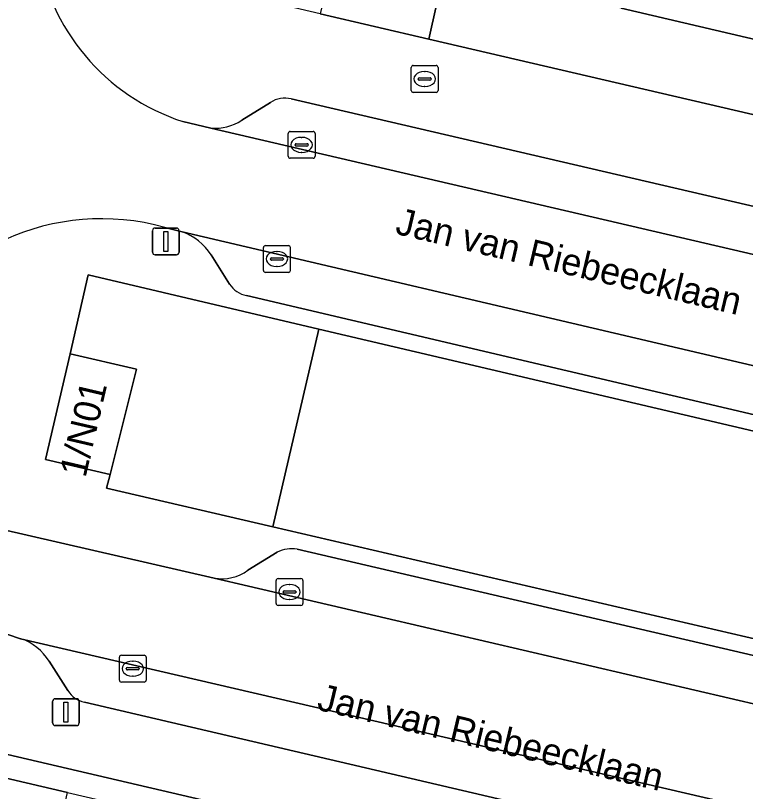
# Model space of a CAD drawing. Extents: x 163683 to 164494, y 382709 to 383872.
# Drawn here: x 163805.73 to 163832.94, y 383339.07 to 383367.98 of the extents above; entities that cross this region are included whole.
import ezdxf

# ---------------------------------------------------------------- set-up
doc = ezdxf.new("R2010")
doc.units = 0
for name, color, linetype in [('IMGEO_Brandkraan', 7, 'Continuous'), ('IMGEO_Erf', 7, 'Continuous'), ('IMGEO_Groenvoorziening', 7, 'Continuous'), ('IMGEO_Kolk', 7, 'Continuous'), ('IMGEO_Lichtmast', 7, 'Continuous'), ('IMGEO_Openbare_ruimte_label', 7, 'Continuous'), ('IMGEO_Pand', 7, 'Continuous'), ('IMGEO_Pand_nummerreeks', 7, 'Continuous'), ('IMGEO_Parkeervlak_open', 7, 'Continuous'), ('IMGEO_Rijbaan_lokaal_open', 7, 'Continuous'), ('IMGEO_Voetpad_open', 7, 'Continuous')]:
    doc.layers.add(name, color=color, linetype=linetype)

msp = doc.modelspace()

# ---------------------------------------------------------------- linework, layer by layer
at = {"layer": 'IMGEO_Brandkraan'}
for p, q in [((163820.558, 383366.114), (163821.41, 383366.114)), ((163820.483, 383365.188), (163820.483, 383366.04)), ((163820.971, 383365.894), (163820.996, 383365.894)), ((163821.484, 383366.04), (163821.484, 383365.188)), ((163820.742, 383365.608), (163820.742, 383365.62)), ((163821.18, 383365.571), (163820.782, 383365.571)), ((163820.785, 383365.657), (163821.183, 383365.657)), ((163821.226, 383365.62), (163821.226, 383365.608)), ((163820.994, 383365.334), (163820.969, 383365.334)), ((163821.41, 383365.114), (163820.558, 383365.114))]:
    msp.add_line(p, q, dxfattribs=at)
for points in [[(163820.558, 383366.114), (163821.41, 383366.114)], [(163820.483, 383365.188), (163820.483, 383366.04)], [(163821.484, 383366.04), (163821.484, 383365.188)], [(163821.41, 383365.114), (163820.558, 383365.114)]]:
    msp.add_lwpolyline(points, dxfattribs=at)
for centre, radius, start, end in [((163820.56, 383366.038), 0.0765, 91.552, 178.448), ((163820.56, 383366.038), 0.0765, 91.552, 178.448), ((163821.408, 383366.038), 0.0765, 1.552, 88.448), ((163821.408, 383366.038), 0.0765, 1.552, 88.448), ((163820.782, 383365.617), 0.0403, 85.8775, 175.7526), ((163820.779, 383365.607), 0.0366, 178.938, 274.7102), ((163821.183, 383365.614), 0.043, 264.8664, 352.4533), ((163821.187, 383365.619), 0.0386, 1.7309, 96.639), ((163820.56, 383365.19), 0.0765, 181.552, 268.448), ((163820.56, 383365.19), 0.0765, 181.552, 268.448), ((163821.408, 383365.19), 0.0765, 271.552, 358.448), ((163821.408, 383365.19), 0.0765, 271.552, 358.448)]:
    msp.add_arc(centre, radius, start, end, dxfattribs=at)
for centre, major_axis, ratio, start_param, end_param in [((163820.97, 383365.614), (-0.387, 0.002), 0.722429, 4.712389, 7.853982), ((163820.995, 383365.614), (-0.39, 0.002), 0.717154, 1.570796, 4.712389)]:
    msp.add_ellipse(centre, major_axis=major_axis, ratio=ratio, start_param=start_param, end_param=end_param, dxfattribs=at)
at = {"layer": 'IMGEO_Erf'}
for points in [[(163834.734, 383366.748), (163828.308, 383368.248), (163821.737, 383369.782), (163821.142, 383367.099), (163840.7, 383362.547), (163841.322, 383365.21)], [(163841.067, 383332.137), (163802.276, 383341.18), (163802.08, 383340.33), (163807.667, 383339.033), (163813.177, 383337.754), (163818.686, 383336.476), (163824.195, 383335.197), (163829.705, 383333.918), (163835.215, 383332.639), (163840.871, 383331.326)]]:
    msp.add_lwpolyline(points, close=True, dxfattribs=at)
at = {"layer": 'IMGEO_Groenvoorziening'}
msp.add_lwpolyline([(163809.12, 383350.367), (163815.33, 383348.924), (163817.041, 383356.294), (163808.443, 383358.311), (163807.767, 383355.375), (163810.242, 383354.796), (163809.257, 383350.879)], close=True, dxfattribs=at)
msp.add_lwpolyline([(163838.301, 383342.67), (163838.98, 383341.581), (163839.226, 383341.272), (163841.46, 383350.565), (163817.041, 383356.294), (163815.33, 383348.924), (163837.765, 383343.713), (163837.618, 383343.12)], dxfattribs=at)
at = {"layer": 'IMGEO_Kolk'}
for p, q in [((163815.896, 383362.732), (163815.896, 383363.584)), ((163815.971, 383363.658), (163816.823, 383363.658)), ((163816.897, 383363.584), (163816.897, 383362.732)), ((163816.155, 383363.152), (163816.155, 383363.164)), ((163816.198, 383363.201), (163816.596, 383363.201)), ((163816.384, 383363.438), (163816.409, 383363.438)), ((163816.639, 383363.164), (163816.639, 383363.152)), ((163816.593, 383363.115), (163816.195, 383363.115)), ((163816.407, 383362.878), (163816.382, 383362.878)), ((163816.823, 383362.658), (163815.971, 383362.658)), ((163815.05, 383359.408), (163815.902, 383359.408)), ((163814.975, 383358.482), (163814.975, 383359.334)), ((163815.463, 383359.188), (163815.488, 383359.188)), ((163815.976, 383359.334), (163815.976, 383358.482)), ((163815.234, 383358.902), (163815.234, 383358.914)), ((163815.672, 383358.865), (163815.274, 383358.865)), ((163815.277, 383358.951), (163815.675, 383358.951)), ((163815.718, 383358.914), (163815.718, 383358.902)), ((163815.486, 383358.628), (163815.461, 383358.628)), ((163815.902, 383358.408), (163815.05, 383358.408)), ((163815.52, 383347.001), (163816.372, 383347.001)), ((163815.445, 383346.075), (163815.445, 383346.927)), ((163815.933, 383346.781), (163815.958, 383346.781)), ((163816.446, 383346.927), (163816.446, 383346.075)), ((163815.704, 383346.495), (163815.704, 383346.507)), ((163816.142, 383346.458), (163815.744, 383346.458)), ((163815.747, 383346.544), (163816.145, 383346.544)), ((163816.188, 383346.507), (163816.188, 383346.495)), ((163815.956, 383346.221), (163815.931, 383346.221)), ((163816.372, 383346.001), (163815.52, 383346.001)), ((163809.678, 383344.144), (163810.53, 383344.144)), ((163809.603, 383343.218), (163809.603, 383344.07)), ((163810.091, 383343.924), (163810.116, 383343.924)), ((163810.604, 383344.07), (163810.604, 383343.218)), ((163809.862, 383343.638), (163809.862, 383343.65)), ((163810.3, 383343.601), (163809.902, 383343.601)), ((163809.905, 383343.687), (163810.303, 383343.687)), ((163810.346, 383343.65), (163810.346, 383343.638)), ((163810.114, 383343.364), (163810.089, 383343.364)), ((163810.53, 383343.144), (163809.678, 383343.144))]:
    msp.add_line(p, q, dxfattribs=at)
for points in [[(163815.896, 383362.732), (163815.896, 383363.584)], [(163815.971, 383363.658), (163816.823, 383363.658)], [(163816.897, 383363.584), (163816.897, 383362.732)], [(163816.823, 383362.658), (163815.971, 383362.658)], [(163815.05, 383359.408), (163815.902, 383359.408)], [(163814.975, 383358.482), (163814.975, 383359.334)], [(163815.976, 383359.334), (163815.976, 383358.482)], [(163815.902, 383358.408), (163815.05, 383358.408)], [(163815.52, 383347.001), (163816.372, 383347.001)], [(163815.445, 383346.075), (163815.445, 383346.927)], [(163816.446, 383346.927), (163816.446, 383346.075)], [(163816.372, 383346.001), (163815.52, 383346.001)], [(163809.678, 383344.144), (163810.53, 383344.144)], [(163809.603, 383343.218), (163809.603, 383344.07)], [(163810.604, 383344.07), (163810.604, 383343.218)], [(163810.53, 383343.144), (163809.678, 383343.144)]]:
    msp.add_lwpolyline(points, dxfattribs=at)
for centre, radius, start, end in [((163815.973, 383363.582), 0.0765, 91.552, 178.448), ((163815.973, 383363.582), 0.0765, 91.552, 178.448), ((163816.821, 383363.582), 0.0765, 1.552, 88.448), ((163816.821, 383363.582), 0.0765, 1.552, 88.448), ((163816.195, 383363.161), 0.0403, 85.8775, 175.7526), ((163816.6, 383363.163), 0.0386, 1.7309, 96.639), ((163816.192, 383363.151), 0.0366, 178.938, 274.7102), ((163816.596, 383363.158), 0.043, 264.8664, 352.4533), ((163815.973, 383362.734), 0.0765, 181.552, 268.448), ((163815.973, 383362.734), 0.0765, 181.552, 268.448), ((163816.821, 383362.734), 0.0765, 271.552, 358.448), ((163816.821, 383362.734), 0.0765, 271.552, 358.448), ((163815.052, 383359.332), 0.0765, 91.552, 178.448), ((163815.052, 383359.332), 0.0765, 91.552, 178.448), ((163815.9, 383359.332), 0.0765, 1.552, 88.448), ((163815.9, 383359.332), 0.0765, 1.552, 88.448), ((163815.274, 383358.911), 0.0403, 85.8775, 175.7526), ((163815.271, 383358.901), 0.0366, 178.938, 274.7102), ((163815.675, 383358.908), 0.043, 264.8664, 352.4533), ((163815.679, 383358.913), 0.0386, 1.7309, 96.639), ((163815.052, 383358.484), 0.0765, 181.552, 268.448), ((163815.052, 383358.484), 0.0765, 181.552, 268.448), ((163815.9, 383358.484), 0.0765, 271.552, 358.448), ((163815.9, 383358.484), 0.0765, 271.552, 358.448), ((163815.522, 383346.925), 0.0765, 91.552, 178.448), ((163815.522, 383346.925), 0.0765, 91.552, 178.448), ((163816.37, 383346.925), 0.0765, 1.552, 88.448), ((163816.37, 383346.925), 0.0765, 1.552, 88.448), ((163815.744, 383346.504), 0.0403, 85.8775, 175.7526), ((163815.741, 383346.494), 0.0366, 178.938, 274.7102), ((163816.145, 383346.501), 0.043, 264.8664, 352.4533), ((163816.149, 383346.506), 0.0386, 1.7309, 96.639), ((163815.522, 383346.077), 0.0765, 181.552, 268.448), ((163815.522, 383346.077), 0.0765, 181.552, 268.448), ((163816.37, 383346.077), 0.0765, 271.552, 358.448), ((163816.37, 383346.077), 0.0765, 271.552, 358.448), ((163809.68, 383344.068), 0.0765, 91.552, 178.448), ((163809.68, 383344.068), 0.0765, 91.552, 178.448), ((163810.528, 383344.068), 0.0765, 1.552, 88.448), ((163810.528, 383344.068), 0.0765, 1.552, 88.448), ((163809.902, 383343.647), 0.0403, 85.8775, 175.7526), ((163809.899, 383343.637), 0.0366, 178.938, 274.7102), ((163810.303, 383343.644), 0.043, 264.8664, 352.4533), ((163810.307, 383343.649), 0.0386, 1.7309, 96.639), ((163809.68, 383343.22), 0.0765, 181.552, 268.448), ((163809.68, 383343.22), 0.0765, 181.552, 268.448), ((163810.528, 383343.22), 0.0765, 271.552, 358.448), ((163810.528, 383343.22), 0.0765, 271.552, 358.448)]:
    msp.add_arc(centre, radius, start, end, dxfattribs=at)
for centre, major_axis, ratio, start_param, end_param in [((163816.383, 383363.158), (-0.387, 0.002), 0.722429, 4.712389, 7.853982), ((163816.408, 383363.158), (-0.39, 0.002), 0.717154, 1.570796, 4.712389), ((163815.462, 383358.908), (-0.387, 0.002), 0.722429, 4.712389, 7.853982), ((163815.487, 383358.908), (-0.39, 0.002), 0.717154, 1.570796, 4.712389), ((163815.932, 383346.501), (-0.387, 0.002), 0.722429, 4.712389, 7.853982), ((163815.957, 383346.501), (-0.39, 0.002), 0.717154, 1.570796, 4.712389), ((163810.09, 383343.644), (-0.387, 0.002), 0.722429, 4.712389, 7.853982), ((163810.115, 383343.644), (-0.39, 0.002), 0.717154, 1.570796, 4.712389)]:
    msp.add_ellipse(centre, major_axis=major_axis, ratio=ratio, start_param=start_param, end_param=end_param, dxfattribs=at)
at = {"layer": 'IMGEO_Lichtmast'}
for p, q in [((163810.938, 383360.06), (163811.728, 383360.06)), ((163811.728, 383360.06), (163810.938, 383360.06)), ((163810.838, 383359.16), (163810.838, 383359.96)), ((163810.838, 383359.96), (163810.838, 383359.16)), ((163811.828, 383359.96), (163811.828, 383359.16)), ((163811.828, 383359.16), (163811.828, 383359.96)), ((163811.728, 383359.06), (163810.938, 383359.06)), ((163810.938, 383359.06), (163811.728, 383359.06)), ((163807.116, 383341.624), (163807.116, 383342.424)), ((163807.116, 383342.424), (163807.116, 383341.624)), ((163807.216, 383342.524), (163808.006, 383342.524)), ((163808.006, 383342.524), (163807.216, 383342.524)), ((163808.106, 383342.424), (163808.106, 383341.624)), ((163808.106, 383341.624), (163808.106, 383342.424)), ((163808.006, 383341.524), (163807.216, 383341.524)), ((163807.216, 383341.524), (163808.006, 383341.524))]:
    msp.add_line(p, q, dxfattribs=at)
for points in [[(163811.258, 383359.935), (163811.408, 383359.935), (163811.408, 383359.185), (163811.258, 383359.185), (163811.258, 383359.935)], [(163807.536, 383342.399), (163807.686, 383342.399), (163807.686, 383341.649), (163807.536, 383341.649), (163807.536, 383342.399)]]:
    msp.add_lwpolyline(points, dxfattribs=at)
for centre, start, end in [((163810.938, 383359.96), 90, 180), ((163810.938, 383359.96), 90, 180), ((163811.728, 383359.96), 0, 90), ((163811.728, 383359.96), 360, 90), ((163810.938, 383359.16), 180, 270), ((163810.938, 383359.16), 180, 270), ((163811.728, 383359.16), 270, 0), ((163811.728, 383359.16), 270, 0), ((163807.216, 383342.424), 90, 180), ((163807.216, 383342.424), 90, 180), ((163808.006, 383342.424), 0, 90), ((163808.006, 383342.424), 360, 90), ((163807.216, 383341.624), 180, 270), ((163807.216, 383341.624), 180, 270), ((163808.006, 383341.624), 270, 0), ((163808.006, 383341.624), 270, 0)]:
    msp.add_arc(centre, 0.1, start, end, dxfattribs=at)
at = {"layer": 'IMGEO_Pand'}
for points in [[(163828.308, 383368.248), (163834.734, 383366.748), (163836.623, 383375.303), (163830.303, 383376.779)], [(163809.257, 383350.879), (163810.242, 383354.796), (163807.767, 383355.375), (163806.849, 383351.442)]]:
    msp.add_lwpolyline(points, close=True, dxfattribs=at)
msp.add_lwpolyline([(163803.009, 383332.361), (163805.962, 383331.676), (163807.667, 383339.033), (163802.08, 383340.33), (163800.475, 383333.419), (163799.506, 383333.644), (163797.076, 383323.181)], dxfattribs=at)
at = {"layer": 'IMGEO_Parkeervlak_open'}
for points in [[(163815.239, 383364.737), (163814.165, 383364.072)], [(163887.806, 383348.187), (163816.003, 383364.868)], [(163813.016, 383363.779), (163890.075, 383345.852)], [(163847.352, 383351.621), (163811.944, 383359.921)], [(163813.027, 383359.055), (163813.714, 383357.968)], [(163814.337, 383357.541), (163844.222, 383350.535)], [(163815.49, 383347.981), (163814.396, 383347.309)], [(163837.618, 383343.12), (163816.232, 383348.099)], [(163813.138, 383347.017), (163840.016, 383340.757)], [(163844.565, 383335.787), (163805.925, 383344.76)], [(163806.982, 383343.918), (163807.686, 383342.829)], [(163808.301, 383342.394), (163841.426, 383334.659)]]:
    msp.add_lwpolyline(points, dxfattribs=at)
for centre, radius, start, end in [((163815.768, 383363.948), 0.95, 75.6414, 123.8179), ((163813.158, 383365.623), 1.849, 265.6051, 303.0065), ((163811.215, 383357.9), 2.149, 32.5268, 70.1794), ((163814.518, 383358.473), 0.949, 212.1285, 259.0186), ((163816.049, 383346.861), 1.252, 81.57, 116.5021), ((163813.421, 383348.656), 1.663, 260.2177, 305.9179), ((163805.36, 383342.966), 1.881, 30.4049, 72.5138), ((163808.505, 383343.335), 0.963, 211.7002, 257.7549)]:
    msp.add_arc(centre, radius, start, end, dxfattribs=at)
at = {"layer": 'IMGEO_Rijbaan_lokaal_open'}
for points in [[(163801.841, 383371.957), (163800.501, 383367.676), (163794.181, 383347.493), (163805.443, 383344.92), (163805.925, 383344.76), (163844.565, 383335.787), (163845.497, 383335.581)], [(163891.307, 383345.538), (163890.343, 383345.775), (163890.075, 383345.852), (163813.016, 383363.779), (163811.969, 383364.028)], [(163811.296, 383360.081), (163811.944, 383359.921), (163847.352, 383351.621), (163849.01, 383351.226)], [(163846.268, 383339.295), (163845.919, 383339.351), (163840.016, 383340.757), (163813.138, 383347.017), (163805.078, 383348.865)]]:
    msp.add_lwpolyline(points, dxfattribs=at)
for centre, radius, start, end in [((163814.42, 383371.597), 7.956, 187.9408, 252.0595), ((163808.94, 383351.687), 8.718, 74.3248, 154.5817)]:
    msp.add_arc(centre, radius, start, end, dxfattribs=at)
at = {"layer": 'IMGEO_Voetpad_open'}
msp.add_lwpolyline([(163831.753, 383417.404), (163828.831, 383418.072), (163826.362, 383407.605), (163825.91, 383405.656), (163820.129, 383380.9), (163819.453, 383378.12), (163817.093, 383368.037), (163821.142, 383367.099), (163821.737, 383369.782), (163822.759, 383374.155), (163821.542, 383374.44), (163822.253, 383377.486), (163823.745, 383383.877), (163823.913, 383383.838)], close=True, dxfattribs=at)
for points in [[(163842.87, 383362.042), (163840.7, 383362.547), (163821.142, 383367.099), (163817.093, 383368.037), (163810.277, 383369.642), (163806.54, 383370.498)], [(163814.165, 383364.072), (163815.239, 383364.737)], [(163816.003, 383364.868), (163887.806, 383348.187)], [(163811.969, 383364.028), (163813.016, 383363.779)], [(163811.944, 383359.921), (163811.296, 383360.081)], [(163813.714, 383357.968), (163813.027, 383359.055)], [(163816.232, 383348.099), (163837.618, 383343.12), (163837.765, 383343.713), (163815.33, 383348.924), (163809.12, 383350.367), (163809.257, 383350.879), (163806.849, 383351.442), (163807.767, 383355.375), (163808.443, 383358.311), (163817.041, 383356.294), (163841.46, 383350.565), (163848.247, 383348.972), (163845.919, 383339.351), (163846.268, 383339.295)], [(163844.222, 383350.535), (163814.337, 383357.541)], [(163805.078, 383348.865), (163813.138, 383347.017)], [(163814.396, 383347.309), (163815.49, 383347.981)], [(163803.172, 383345.066), (163802.276, 383341.18), (163841.067, 383332.137), (163848.381, 383330.808)], [(163805.925, 383344.76), (163805.443, 383344.92)], [(163807.686, 383342.829), (163806.982, 383343.918)], [(163841.426, 383334.659), (163808.301, 383342.394)]]:
    msp.add_lwpolyline(points, dxfattribs=at)
for centre, radius, start, end in [((163814.42, 383371.597), 7.956, 187.9408, 252.0595), ((163815.768, 383363.948), 0.95, 75.6414, 123.8179), ((163813.158, 383365.623), 1.849, 265.6051, 303.0065), ((163808.94, 383351.687), 8.718, 74.3248, 154.5817), ((163811.215, 383357.9), 2.149, 32.5268, 70.1794), ((163814.518, 383358.473), 0.949, 212.1285, 259.0186), ((163816.049, 383346.861), 1.252, 81.57, 116.5021), ((163813.421, 383348.656), 1.663, 260.2177, 305.9179), ((163805.36, 383342.966), 1.881, 30.4049, 72.5138), ((163808.505, 383343.335), 0.963, 211.7002, 257.7549)]:
    msp.add_arc(centre, radius, start, end, dxfattribs=at)

# ---------------------------------------------------------------- texts
at = {"layer": 'IMGEO_Openbare_ruimte_label'}
for p in [(163819.849, 383359.854), (163816.936, 383342.124)]:
    msp.add_text('Jan van Riebeecklaan', height=1, rotation=346.6447, dxfattribs=at).set_placement(p)
at = {"layer": 'IMGEO_Pand_nummerreeks'}
msp.add_text('1/N01', height=1, rotation=76.862, dxfattribs=at).set_placement((163808.34, 383350.73))

doc.saveas('drawing.dxf')
